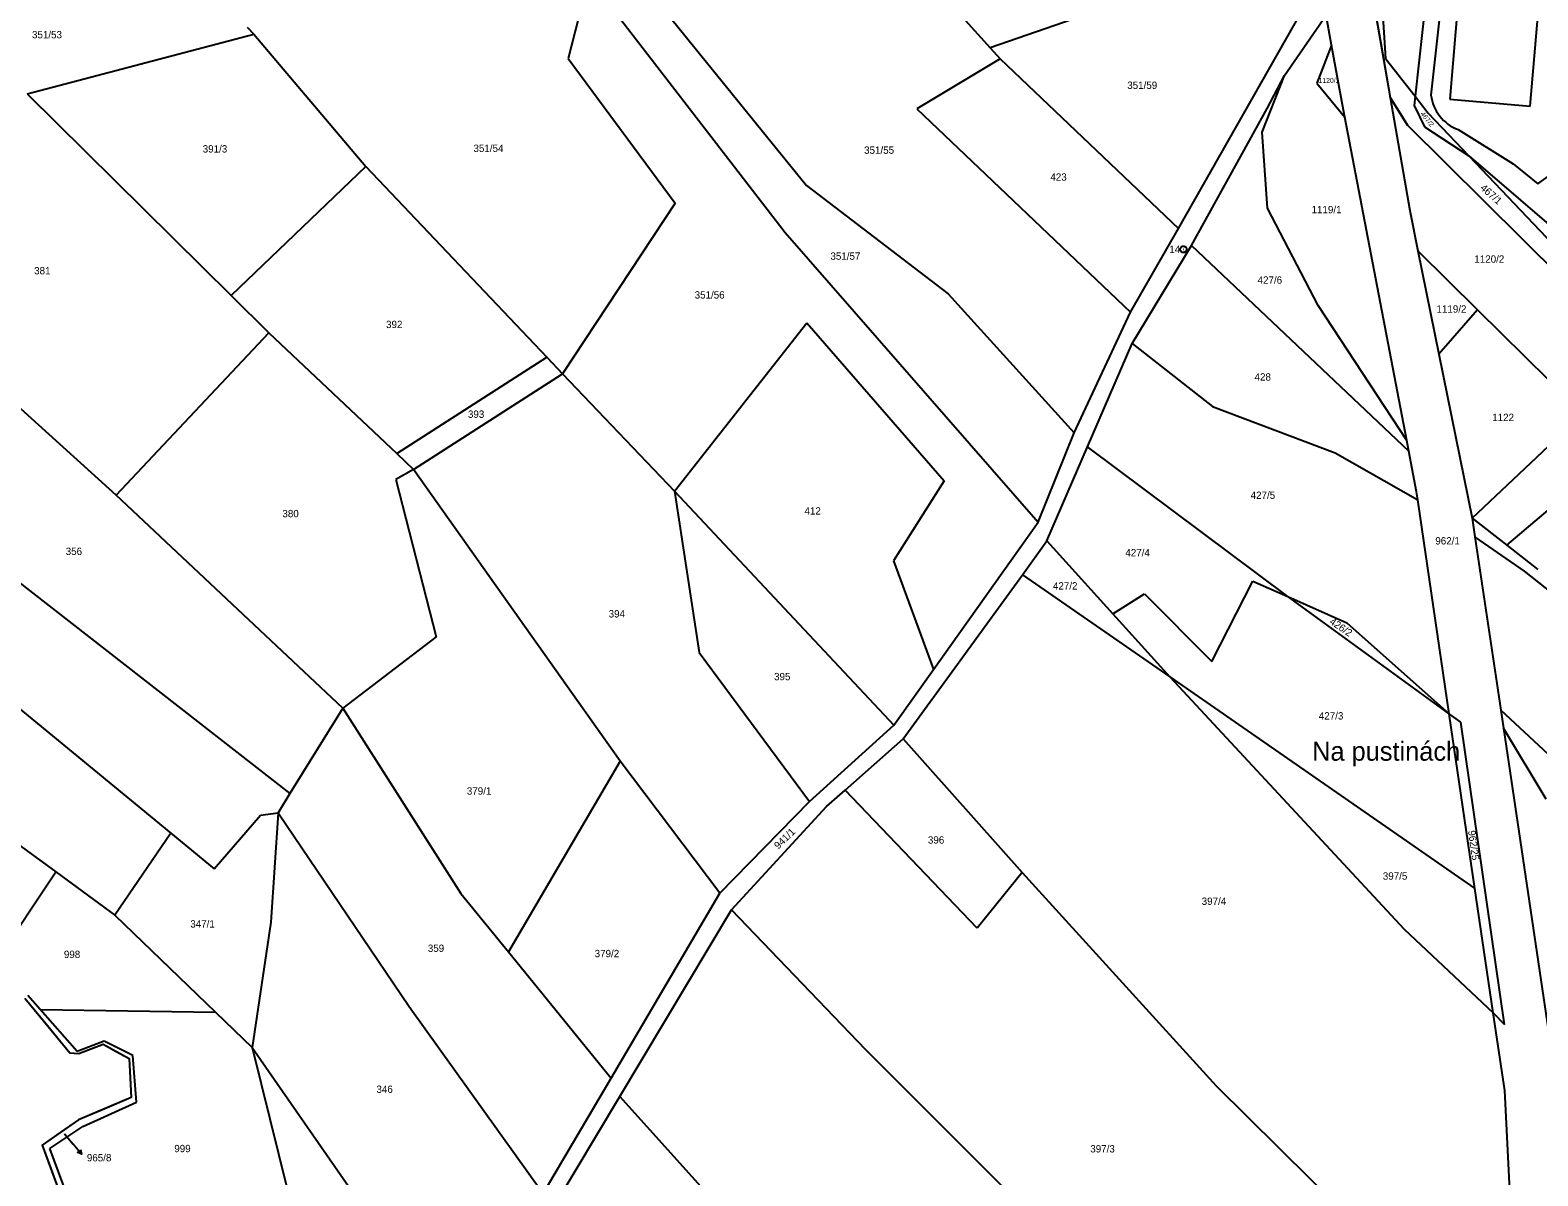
# Model space of a CAD drawing. Extents: x -593358 to -590116, y -1072518 to -1068420.
# Drawn here: x -592081.3 to -591731.6, y -1071823.7 to -1071558 of the extents above; entities that cross this region are included whole.
import ezdxf

# ---------------------------------------------------------------- set-up
doc = ezdxf.new("R2010")
doc.units = 0
for name, color, linetype in [('katastrální hranice', 7, 'Continuous'), ('Názvosloví', 7, 'Continuous'), ('Parcela KN', 7, 'Continuous'), ('Parcela ZE', 7, 'Continuous'), ('Parcelní číslo', 7, 'Continuous'), ('stavby - vnitřní kresba', 7, 'Continuous'), ('Vnitřní obvod', 7, 'Continuous'), ('vnější obvod_šetřený', 7, 'Continuous'), ('Vrstva 16', 7, 'Continuous'), ('Vrstva 17', 7, 'Continuous'), ('Vrstva 24', 7, 'Continuous')]:
    doc.layers.add(name, color=color, linetype=linetype)

msp = doc.modelspace()

# ---------------------------------------------------------------- linework, layer by layer
at = {"layer": 'katastrální hranice'}
for p, q in [((-592082.51, -1071782.52), (-592072.07, -1071795.19)), ((-592070.02, -1071795.37), (-592064.37, -1071793.18)), ((-592064.37, -1071793.18), (-592058.32, -1071796.51)), ((-592072.07, -1071795.19), (-592070.02, -1071795.37)), ((-592058.32, -1071796.51), (-592057.87, -1071805.53)), ((-592057.87, -1071805.53), (-592070.08, -1071810.77)), ((-592070.08, -1071810.77), (-592078.51, -1071816.6)), ((-592078.51, -1071816.6), (-592074.31, -1071827.98))]:
    msp.add_line(p, q, dxfattribs=at)
at = {"layer": 'Parcela KN'}
for p, q in [((-591748.83, -1071536.63), (-591752.06, -1071573.97)), ((-591768.2, -1071545.35), (-591766.92, -1071564.5)), ((-591814.97, -1071603.98), (-591783.28, -1071548.21)), ((-591770.08, -1071549.3), (-591765.88, -1071573.58)), ((-591790.35, -1071568.49), (-591780.72, -1071554.5)), ((-591779.46, -1071561.45), (-591780.72, -1071554.5)), ((-591733.41, -1071575.63), (-591731.6, -1071554.93)), ((-591776.72, -1071576.56), (-591779.46, -1071561.45)), ((-591766.92, -1071564.5), (-591760.08, -1071573.31)), ((-591794.4, -1071576.16), (-591790.35, -1071568.49)), ((-591761.82, -1071579.99), (-591765.88, -1071573.58)), ((-591765.88, -1071573.58), (-591761.34, -1071599.77)), ((-591760.08, -1071573.31), (-591760.32, -1071575.46)), ((-591760.08, -1071573.31), (-591757.05, -1071577.22)), ((-591752.06, -1071573.97), (-591733.41, -1071575.63)), ((-591811.96, -1071607.92), (-591794.4, -1071576.16)), ((-591776.42, -1071578.12), (-591776.72, -1071576.56)), ((-591760.32, -1071575.46), (-591757.91, -1071580.41)), ((-591757.05, -1071577.22), (-591747.6, -1071587.08)), ((-591762.04, -1071653.16), (-591776.42, -1071578.12)), ((-591726.18, -1071615.37), (-591761.82, -1071579.99)), ((-591757.91, -1071580.41), (-591747.6, -1071587.08)), ((-591747.6, -1071587.08), (-591681.67, -1071656.75)), ((-591761.34, -1071599.77), (-591759.43, -1071609.18)), ((-591826.1, -1071623.41), (-591814.97, -1071603.98)), ((-591825.72, -1071630.66), (-591811.96, -1071607.92)), ((-591759.43, -1071609.18), (-591754.57, -1071633.12)), ((-591839.19, -1071651.39), (-591826.1, -1071623.41)), ((-591836.08, -1071654.63), (-591825.72, -1071630.66)), ((-591754.57, -1071633.12), (-591746.85, -1071671.18)), ((-591847.5, -1071672.11), (-591839.19, -1071651.39)), ((-591761.56, -1071655.66), (-591762.04, -1071653.16)), ((-591845.52, -1071676.46), (-591836.08, -1071654.63)), ((-591759.77, -1071665.02), (-591761.56, -1071655.66)), ((-591992.36, -1071659.87), (-591996.51, -1071662.17)), ((-591944.45, -1071727.53), (-591992.36, -1071659.87)), ((-591996.51, -1071662.17), (-591987.13, -1071698.68)), ((-591759.49, -1071666.93), (-591759.77, -1071665.02)), ((-591752.18, -1071716.54), (-591759.49, -1071666.93)), ((-591746.85, -1071671.18), (-591746.2, -1071675.53)), ((-591746.85, -1071671.18), (-591738.82, -1071677.46)), ((-591871.8, -1071706.28), (-591847.5, -1071672.11)), ((-591734.73, -1071683.43), (-591746.2, -1071675.53)), ((-591746.2, -1071675.53), (-591740.23, -1071715.68)), ((-591851.13, -1071684.28), (-591845.52, -1071676.46)), ((-591738.82, -1071677.46), (-591731.59, -1071683.08)), ((-591878.8, -1071722.37), (-591851.13, -1071684.28)), ((-591851.13, -1071684.28), (-591816.96, -1071707.99)), ((-591720.65, -1071694.65), (-591734.73, -1071683.43)), ((-591987.13, -1071698.68), (-592008.77, -1071715.27)), ((-591881, -1071719.21), (-591871.8, -1071706.28)), ((-591816.96, -1071707.99), (-591746.2, -1071757.09)), ((-592008.77, -1071715.27), (-591981.37, -1071758.22)), ((-591746.2, -1071757.09), (-591752.18, -1071716.54)), ((-591740.23, -1071715.68), (-591739.61, -1071719.86)), ((-591900.53, -1071736.87), (-591881, -1071719.21)), ((-591739.61, -1071719.86), (-591729.14, -1071790.24)), ((-591892.27, -1071734.23), (-591878.8, -1071722.37)), ((-591944.45, -1071727.53), (-591970.34, -1071771.8)), ((-591921.31, -1071758.12), (-591944.45, -1071727.53)), ((-591896.61, -1071738.05), (-591892.27, -1071734.23)), ((-591921.31, -1071758.12), (-591900.53, -1071736.87)), ((-591918.61, -1071762.01), (-591896.61, -1071738.05)), ((-591981.37, -1071758.22), (-591970.34, -1071771.8)), ((-591946.56, -1071801.05), (-591921.31, -1071758.12)), ((-591741.96, -1071785.92), (-591746.2, -1071757.09)), ((-591944.54, -1071805.35), (-591918.61, -1071762.01)), ((-591970.34, -1071771.8), (-591946.56, -1071801.05)), ((-592078.94, -1071785.17), (-592081.8, -1071781.91)), ((-592070.4, -1071794.91), (-592078.94, -1071785.17)), ((-591739.3, -1071803.95), (-591741.96, -1071785.92)), ((-592064.16, -1071792.5), (-592070.4, -1071794.91)), ((-592057.48, -1071795.81), (-592064.16, -1071792.5)), ((-592056.59, -1071806.67), (-592057.48, -1071795.81)), ((-591962.33, -1071827.83), (-591946.56, -1071801.05)), ((-591737.27, -1071844.12), (-591739.3, -1071803.95)), ((-592069.09, -1071812.27), (-592056.59, -1071806.67)), ((-591960.55, -1071832.11), (-591944.54, -1071805.35)), ((-592076.73, -1071817.4), (-592069.09, -1071812.27)), ((-592072.68, -1071828.19), (-592076.73, -1071817.4))]:
    msp.add_line(p, q, dxfattribs=at)
at = {"layer": 'Parcela ZE'}
for p, q in [((-591868.07, -1071551.65), (-591858.66, -1071562.04)), ((-591954.09, -1071555.18), (-591956.52, -1071564.51)), ((-591944.83, -1071554.8), (-591906.18, -1071604.93)), ((-591933.39, -1071554.33), (-591901.27, -1071594)), ((-591833.09, -1071553.22), (-591858.66, -1071562.04)), ((-592081.95, -1071572.73), (-592029.42, -1071558.87)), ((-592030.98, -1071557.24), (-592029.42, -1071558.87)), ((-592029.42, -1071558.87), (-592003.41, -1071589.58)), ((-591858.66, -1071562.04), (-591856.34, -1071564.6)), ((-591779.46, -1071561.45), (-591782.88, -1071570.22)), ((-591956.52, -1071564.51), (-591931.68, -1071598.1)), ((-591856.34, -1071564.6), (-591875.61, -1071576.22)), ((-591856.34, -1071564.6), (-591814.97, -1071603.98)), ((-591795.53, -1071581.65), (-591790.35, -1071568.49)), ((-591782.88, -1071570.22), (-591776.42, -1071578.12)), ((-592081.95, -1071572.73), (-592034.66, -1071619.51)), ((-591875.61, -1071576.22), (-591826.1, -1071623.41)), ((-591794.33, -1071599.25), (-591795.53, -1071581.65)), ((-592003.41, -1071589.58), (-592034.66, -1071619.51)), ((-592003.41, -1071589.58), (-591961.43, -1071633.81)), ((-591901.27, -1071594), (-591868.4, -1071619.09)), ((-591931.68, -1071598.1), (-591957.8, -1071637.66)), ((-591782.57, -1071621.82), (-591794.33, -1071599.25)), ((-591906.18, -1071604.93), (-591847.5, -1071672.11)), ((-591811.96, -1071607.92), (-591761.56, -1071655.66)), ((-591759.43, -1071609.18), (-591745.62, -1071622.83)), ((-592034.66, -1071619.51), (-592025.91, -1071628.16)), ((-591868.4, -1071619.09), (-591839.19, -1071651.39)), ((-591762.04, -1071653.16), (-591782.57, -1071621.82)), ((-591745.62, -1071622.83), (-591754.57, -1071633.12)), ((-591745.62, -1071622.83), (-591721.23, -1071646.94)), ((-591931.88, -1071664.94), (-591901.18, -1071625.83)), ((-591901.18, -1071625.83), (-591869.32, -1071662.47)), ((-592061.32, -1071665.8), (-592025.91, -1071628.16)), ((-592025.91, -1071628.16), (-591996.26, -1071656.18)), ((-591825.72, -1071630.66), (-591807.05, -1071645.3)), ((-592061.32, -1071665.8), (-592096.64, -1071633.9)), ((-591996.26, -1071656.18), (-591961.43, -1071633.81)), ((-591961.43, -1071633.81), (-591957.8, -1071637.66)), ((-591992.36, -1071659.87), (-591957.8, -1071637.66)), ((-591957.8, -1071637.66), (-591931.88, -1071664.94)), ((-591807.05, -1071645.3), (-591778.65, -1071655.98)), ((-591746.85, -1071671.18), (-591721.23, -1071646.94)), ((-592122.38, -1071656.04), (-592021.03, -1071735.07)), ((-591996.26, -1071656.18), (-591992.36, -1071659.87)), ((-591789.57, -1071689.36), (-591836.08, -1071654.63)), ((-591778.65, -1071655.98), (-591759.49, -1071666.93)), ((-591738.82, -1071677.46), (-591712.59, -1071655.11)), ((-591931.88, -1071664.94), (-591881, -1071719.21)), ((-591931.88, -1071664.94), (-591926.13, -1071702.31)), ((-591869.32, -1071662.47), (-591881.05, -1071681.06)), ((-592008.77, -1071715.27), (-592061.32, -1071665.8)), ((-592138.99, -1071670.08), (-592048.64, -1071744.2)), ((-591845.52, -1071676.46), (-591830.18, -1071693.39)), ((-591881.05, -1071681.06), (-591871.8, -1071706.28)), ((-591807.26, -1071704.39), (-591797.69, -1071685.76)), ((-591797.69, -1071685.76), (-591789.57, -1071689.36)), ((-591830.18, -1071693.39), (-591822.88, -1071688.73)), ((-591822.88, -1071688.73), (-591807.26, -1071704.39)), ((-591789.57, -1071689.36), (-591775.92, -1071695.41)), ((-591752.18, -1071716.54), (-591789.57, -1071689.36)), ((-591830.18, -1071693.39), (-591816.96, -1071707.99)), ((-591775.92, -1071695.41), (-591752.18, -1071716.54)), ((-591926.13, -1071702.31), (-591900.53, -1071736.87)), ((-591816.96, -1071707.99), (-591762.65, -1071766.5)), ((-592008.77, -1071715.27), (-592021.03, -1071735.07)), ((-591749.46, -1071718.5), (-591752.18, -1071716.54)), ((-591642.61, -1071806.84), (-591740.23, -1071715.68)), ((-591739.36, -1071788.61), (-591749.46, -1071718.5)), ((-591729.69, -1071736.34), (-591739.61, -1071719.86)), ((-591878.8, -1071722.37), (-591851.21, -1071753.36)), ((-591861.63, -1071766.28), (-591892.27, -1071734.23)), ((-592021.03, -1071735.07), (-592023.79, -1071739.53)), ((-592038.62, -1071752.48), (-592027.85, -1071740.06)), ((-592027.85, -1071740.06), (-592023.79, -1071739.53)), ((-592023.79, -1071739.53), (-592025.45, -1071764.85)), ((-592023.79, -1071739.53), (-591993.42, -1071784.46)), ((-592087.07, -1071744.59), (-592075.32, -1071753.23)), ((-592048.64, -1071744.2), (-592061.61, -1071763.29)), ((-592048.64, -1071744.2), (-592038.62, -1071752.48)), ((-592101.42, -1071792.21), (-592075.32, -1071753.23)), ((-592075.32, -1071753.23), (-592061.61, -1071763.29)), ((-591851.21, -1071753.36), (-591861.63, -1071766.28)), ((-591851.21, -1071753.36), (-591806.26, -1071802.88)), ((-591887.51, -1071794.52), (-591918.61, -1071762.01)), ((-592061.61, -1071763.29), (-592038.32, -1071785.76)), ((-592025.45, -1071764.85), (-592029.8, -1071793.99)), ((-591762.65, -1071766.5), (-591741.96, -1071785.92)), ((-592078.94, -1071785.17), (-592038.32, -1071785.76)), ((-592038.32, -1071785.76), (-592029.8, -1071793.99)), ((-591993.42, -1071784.46), (-591962.33, -1071827.83)), ((-591741.96, -1071785.92), (-591739.36, -1071788.61)), ((-592029.8, -1071793.99), (-592021.59, -1071827.06)), ((-592029.8, -1071793.99), (-591983.29, -1071860.73)), ((-591816.69, -1071865.17), (-591887.51, -1071794.52)), ((-591806.26, -1071802.88), (-591747.99, -1071860.35)), ((-591894.4, -1071860.89), (-591944.54, -1071805.35))]:
    msp.add_line(p, q, dxfattribs=at)
at = {"layer": 'stavby - vnitřní kresba'}
for p, q in [((-591755.25, -1071529.53), (-591760.08, -1071573.31)), ((-591752.02, -1071533.1), (-591756.41, -1071573.02)), ((-591750.1, -1071581.02), (-591737.31, -1071588.97)), ((-591747.6, -1071587.08), (-591710.8, -1071618.83)), ((-591737.31, -1071588.97), (-591731.64, -1071593.61)), ((-591731.64, -1071593.61), (-591725.54, -1071589.22))]:
    msp.add_line(p, q, dxfattribs=at)
msp.add_arc((-591746.689, -1071571.841), 9.793, 186.91629, 249.61294, dxfattribs=at)
at = {"layer": 'Vnitřní obvod'}
for p, q in [((-591770.08, -1071549.3), (-591767.98, -1071561.44)), ((-591767.98, -1071561.44), (-591765.88, -1071573.58)), ((-591765.88, -1071573.58), (-591763.85, -1071576.785)), ((-591763.85, -1071576.785), (-591761.82, -1071579.99)), ((-591761.82, -1071579.99), (-591744, -1071597.68)), ((-591744, -1071597.68), (-591726.18, -1071615.37))]:
    msp.add_line(p, q, dxfattribs=at)
at = {"layer": 'vnější obvod_šetřený'}
msp.add_lwpolyline([(-592082.51, -1071782.52), (-592077.29, -1071788.855), (-592072.07, -1071795.19), (-592071.045, -1071795.28), (-592070.02, -1071795.37), (-592067.195, -1071794.275), (-592064.37, -1071793.18), (-592061.345, -1071794.845), (-592058.32, -1071796.51), (-592058.095, -1071801.02), (-592057.87, -1071805.53), (-592063.975, -1071808.15), (-592070.08, -1071810.77), (-592074.295, -1071813.685), (-592078.51, -1071816.6), (-592076.41, -1071822.29), (-592074.31, -1071827.98), (-592074.985, -1071831.405), (-592075.66, -1071834.83)], dxfattribs=at)
at = {"layer": 'Vrstva 16'}
for p in [(-592073.32, -1071814), (-592069.372, -1071818.67)]:
    msp.add_line(p, (-592071.31, -1071816.38), dxfattribs=at)
msp.add_lwpolyline([(-592069.636, -1071817.584), (-592069.372, -1071818.67), (-592070.4, -1071818.23)], dxfattribs=at)
at = {"layer": 'Vrstva 24'}
msp.add_line((-591813.87, -1071608.8), (-591813.77, -1071608.8), dxfattribs=at)
msp.add_lwpolyline([(-591813.63, -1071608.08), (-591813.29, -1071608.27), (-591813.1, -1071608.61), (-591813.1, -1071609), (-591813.29, -1071609.34), (-591813.63, -1071609.53), (-591814.02, -1071609.53), (-591814.36, -1071609.34), (-591814.55, -1071609), (-591814.55, -1071608.61), (-591814.36, -1071608.27), (-591814.02, -1071608.08)], close=True, dxfattribs=at)

# ---------------------------------------------------------------- texts
at = {"layer": 'Názvosloví'}
msp.add_text('Na pustinách', height=4.4, dxfattribs=at).set_placement((-591783.976, -1071727.43))
at = {"layer": 'Parcelní číslo'}
for s, height, p in [('351/53', 1.7, (-592080.862, -1071559.86)), ('351/59', 1.7, (-591826.845, -1071571.59)), ('1120/1', 1.14, (-591782.462, -1071570.19)), ('391/3', 1.7, (-592041.269, -1071586.35)), ('351/54', 1.7, (-591978.475, -1071586.22)), ('351/55', 1.7, (-591887.872, -1071586.64)), ('423', 1.7, (-591844.675, -1071592.88)), ('1119/1', 1.7, (-591784.1, -1071600.44)), ('351/57', 1.7, (-591895.685, -1071611.22)), ('1120/2', 1.7, (-591746.35, -1071611.91)), ('381', 1.7, (-592080.36, -1071614.61)), ('427/6', 1.7, (-591796.617, -1071616.78)), ('351/56', 1.7, (-591927.175, -1071620.22)), ('1119/2', 1.7, (-591755.132, -1071623.49)), ('392', 1.7, (-591998.745, -1071627.07)), ('428', 1.7, (-591797.318, -1071639.25)), ('393', 1.7, (-591979.758, -1071647.89)), ('1122', 1.7, (-591742.195, -1071648.64)), ('427/5', 1.7, (-591798.234, -1071666.69)), ('380', 1.7, (-592022.785, -1071670.95)), ('412', 1.7, (-591901.71, -1071670.33)), ('962/1', 1.7, (-591755.399, -1071677.27)), ('356', 1.7, (-592073.038, -1071679.7)), ('427/4', 1.7, (-591827.287, -1071680.02)), ('427/2', 1.7, (-591844.08, -1071687.72)), ('394', 1.7, (-591947.121, -1071694.2)), ('395', 1.7, (-591908.758, -1071708.76)), ('427/3', 1.7, (-591782.414, -1071717.87)), ('379/1', 1.7, (-591980.012, -1071735.3)), ('396', 1.7, (-591873.081, -1071746.66)), ('397/5', 1.7, (-591767.577, -1071755.02)), ('397/4', 1.7, (-591809.58, -1071760.87)), ('347/1', 1.7, (-592044.142, -1071766.13)), ('998', 1.7, (-592073.464, -1071773.2)), ('359', 1.7, (-591989.058, -1071771.78)), ('379/2', 1.7, (-591950.364, -1071773.01)), ('346', 1.7, (-592000.971, -1071804.48)), ('965/8', 0.1, (-592073.526, -1071814)), ('999', 1.7, (-592047.854, -1071818.24)), ('397/3', 1.7, (-591835.417, -1071818.3))]:
    msp.add_text(s, height=height, dxfattribs=at).set_placement(p)
for s, height, rotation, p in [('467/2', 1.14, 308.02211, (-591758.932, -1071577.409)), ('467/1', 1.7, 318.16346, (-591745.109, -1071594.759)), ('426/2', 1.7, 325.8411, (-591780.103, -1071695.54)), ('941/1', 1.7, 44.11775, (-591907.765, -1071748.055)), ('962/25', 1.7, 277.76994, (-591747.804, -1071743.713))]:
    msp.add_text(s, height=height, rotation=rotation, dxfattribs=at).set_placement(p)
at = {"layer": 'Vrstva 16'}
msp.add_text('965/8', height=1.7, dxfattribs=at).set_placement((-592068.133, -1071820.37))
at = {"layer": 'Vrstva 17'}
msp.add_text('14', height=1.7, dxfattribs=at).set_placement((-591817.084, -1071609.65))

doc.saveas('drawing.dxf')
